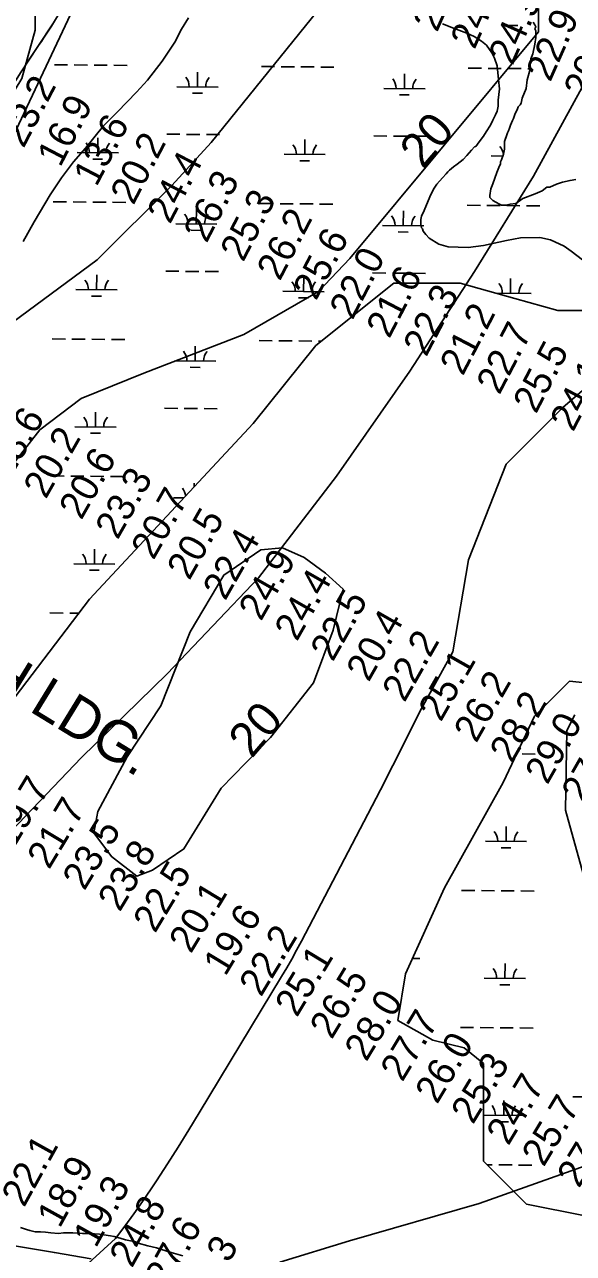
# Model space of a CAD drawing. Extents: x 3271442 to 3309282, y 752266 to 777610.
# Drawn here: x 3288344 to 3289675, y 766109 to 769092 of the extents above; entities that cross this region are included whole.
import ezdxf

# ---------------------------------------------------------------- set-up
doc = ezdxf.new("R2010")
doc.units = 0
for name, color, linetype in [('V-BORW-LINE', 7, 'Continuous'), ('V-RIVR-RANG', 7, 'Continuous'), ('V-SITE-VEGE', 7, 'Continuous'), ('V-TOPO-BNDY', 7, 'Continuous'), ('V-TOPO-GNAM-IDEN', 7, 'Continuous'), ('V-TOPO-MAJR', 7, 'Continuous'), ('V-TOPO-MINR', 7, 'Continuous'), ('V-TOPO-MINR-IDEN', 7, 'Continuous'), ('V-TOPO-SHOR', 7, 'Continuous'), ('V-WETL-SWMP', 7, 'Continuous')]:
    doc.layers.add(name, color=color, linetype=linetype)

msp = doc.modelspace()

# ---------------------------------------------------------------- linework, layer by layer
at = {"layer": 'V-BORW-LINE'}
msp.add_lwpolyline([(3288335.4, 768977.4), (3288374.1, 769036.9), (3288413.6, 769096.1)], dxfattribs=at)
msp.add_spline([(3288895.6, 770368.3), (3288948.3, 770351.6), (3288945.9, 770275), (3288924, 770188.3), (3288802.1, 769884.9), (3288721.3, 769763), (3288606.3, 769551.5), (3288546.8, 769390.6), (3288519.5, 769311.8), (3288413.6, 769096.1), (3288335.4, 768977.4), (3288158.1, 768604.9), (3288099.8, 768456.5), (3288026, 768297.5), (3287981.6, 768216.1), (3287877.7, 767982.7), (3287716.3, 767675.7), (3287537.8, 767414.3), (3287422.2, 767213.6), (3287384.9, 767134.6), (3287323.6, 766984.2), (3287210.2, 766750.6), (3287152.6, 766578.2), (3287021.4, 766252.5), (3286920.2, 766027.8), (3286882.6, 765970.8), (3286824.9, 765909.7), (3286802.9, 765958.5), (3286799.6, 766005.8), (3286860.6, 766282.5), (3286933.4, 766428.6), (3286988.8, 766593.1), (3287018.1, 766670), (3287095, 766821.6), (3287179.4, 766950.5), (3287250.7, 767111.3), (3287335.8, 767252.7), (3287403.7, 767429.9), (3287490.7, 767568.5), (3287565.1, 767720.2), (3287607.6, 767799.9), (3287741.7, 767983.4), (3287810, 768125.6), (3287888.2, 768245.2), (3287960, 768401.3), (3288128.1, 768810.5), (3288156.9, 768885.7), (3288329.3, 769264.9), (3288408.3, 769413.8), (3288665.3, 769952.6), (3288824.1, 770225.2), (3288895.6, 770368.3)], degree=3, dxfattribs=at)
at = {"layer": 'V-SITE-VEGE'}
for points in [[(3288340.3, 768565.6), (3288366.9, 768613.1), (3288405.5, 768679), (3288433.4, 768719.8), (3288462.6, 768759.4), (3288491.8, 768792.3), (3288535.6, 768846.3), (3288568.8, 768880.5), (3288615.2, 768927.9), (3288641.8, 768956.9), (3288677.6, 769003), (3288708.2, 769049.1), (3288724.2, 769080.8), (3288741.4, 769108.5)], [(3289357.2, 769094.2), (3289383.6, 769083.6), (3289416.5, 769071.6)], [(3289416.5, 769071.6), (3289433.7, 769063.6), (3289452.1, 769051.6), (3289464, 769042.3), (3289477.1, 769023.8), (3289483.7, 769010.5), (3289490.2, 768992), (3289492.8, 768959), (3289495.3, 768936.5), (3289492.6, 768908.7), (3289492.5, 768894.2), (3289489.8, 768882.3), (3289485.8, 768873.1), (3289479.2, 768859.9), (3289473.8, 768848), (3289463.2, 768832.2), (3289456.6, 768821.7), (3289445.9, 768807.2), (3289438, 768796.6), (3289435.3, 768795.3), (3289427.4, 768787.4), (3289416.7, 768774.2), (3289407.5, 768765), (3289392.9, 768753.2), (3289383.6, 768746.6), (3289374.3, 768738.7), (3289370.3, 768734.8), (3289366.4, 768729.5), (3289357.1, 768720.3), (3289343.8, 768704.5), (3289335.8, 768692.6), (3289326.5, 768674.2), (3289313.2, 768641.2), (3289306.5, 768626.7), (3289305.1, 768618.7), (3289305.1, 768605.5), (3289306.4, 768601.6), (3289306.4, 768598.9), (3289309, 768596.3), (3289310.3, 768591), (3289316.9, 768583), (3289324.8, 768573.7), (3289348.5, 768559.1), (3289371, 768552.4), (3289419.9, 768550.9), (3289456.9, 768556.1), (3289512.4, 768567.7), (3289546.8, 768574.2), (3289593.1, 768575.4), (3289619.5, 768570), (3289652.4, 768554), (3289669.6, 768542), (3289697.2, 768520.8)], [(3288727.4, 766103.6), (3288699.7, 766111.7), (3288673.3, 766119.7), (3288664, 766122.4), (3288642.9, 766127.7), (3288619.1, 766134.4), (3288612.6, 766137.1), (3288588.8, 766142.5), (3288575.6, 766146.5), (3288561.1, 766150.5), (3288551.8, 766151.9), (3288536, 766154.6), (3288525.4, 766155.9), (3288501.6, 766157.3), (3288484.4, 766157.4), (3288460.7, 766158.8), (3288438.2, 766158.9), (3288426.3, 766157.6), (3288407.8, 766159), (3288394.6, 766160.4), (3288382.7, 766161.8), (3288369.5, 766161.8), (3288356.3, 766164.5), (3288348.4, 766167.2), (3288333.9, 766172.5)], [(3288102.8, 766104.4), (3288108.8, 766110.3), (3288113.7, 766113.2), (3288116.7, 766116.2), (3288125.6, 766123), (3288130.5, 766126), (3288137.4, 766130.8), (3288142.3, 766132.8), (3288148.3, 766136.7), (3288151.2, 766137.7), (3288154.2, 766139.6), (3288158.1, 766142.6), (3288167, 766145.5), (3288171, 766146.4), (3288179.6, 766147.6), (3288226.1, 766150.7), (3288300.1, 766131), (3288416.1, 766111.2), (3288504.9, 766096.4)]]:
    msp.add_lwpolyline(points, dxfattribs=at)
at = {"layer": 'V-TOPO-BNDY'}
for p, q in [((3289578, 768724), (3289695.4, 768938.5)), ((3289435.2, 768493.1), (3289578, 768724)), ((3289278.3, 768251), (3289435.2, 768493.1)), ((3289100, 767996), (3289278.3, 768251)), ((3288910.9, 767749.4), (3289100, 767996)), ((3288689.6, 767516.4), (3288910.9, 767749.4)), ((3288482.2, 767312.8), (3288689.6, 767516.4)), ((3288294.5, 767116.4), (3288482.2, 767312.8))]:
    msp.add_line(p, q, dxfattribs=at)
at = {"layer": 'V-TOPO-MAJR'}
for points in [[(3289757.2, 766817.5), (3289655.9, 767185.1), (3289659.1, 767378.4), (3289678.6, 767417)], [(3288962.8, 766087.7), (3289131.4, 766139.7), (3289446.4, 766230.1), (3289731.1, 766331.5)]]:
    msp.add_lwpolyline(points, dxfattribs=at)
at = {"layer": 'V-TOPO-MINR'}
for points in [[(3287844.8, 768505.2), (3287945.7, 768641.1), (3288047.6, 768731.8), (3288186.8, 768817), (3288288.6, 768880.9), (3288336.9, 768961), (3288369.3, 769078.5), (3288369.7, 769249.7), (3288364.8, 769436.8), (3288317.2, 769634.8), (3288285.3, 769736.5), (3288285.8, 769912.9), (3288318.6, 770223), (3288329.8, 770404.8), (3288357.2, 770666.7), (3288368.3, 770853.9), (3288427.5, 771014.1), (3288556.4, 771249.1), (3288741.7, 771521.2)], [(3289086.7, 769166), (3288796.1, 768805.7), (3288700.8, 768701.5), (3288519.9, 768521.4), (3288315.3, 768369.9)], [(3288314.4, 768023.2), (3288381.2, 768108.5), (3288481.1, 768184.3), (3288633.2, 768245.7), (3288875.7, 768340.1), (3289056.4, 768444.1), (3289132.6, 768524.7), (3289590, 769074.5), (3289590.1, 769131.5)], [(3289306, 767432), (3289382, 767569.4), (3289420.6, 767792.5), (3289511.4, 768025), (3289649.5, 768162.4), (3289725.6, 768228.7)], [(3288091.7, 765713.5), (3288564.5, 766145.5), (3288586.9, 766175.1), (3288608.9, 766205.1), (3288630.1, 766235.5), (3288650.9, 766266.3), (3288663.6, 766285.6), (3288690.2, 766326.4), (3288716.4, 766367.4), (3288742.1, 766408.8), (3288767.5, 766450.3), (3288966.9, 766781.3), (3288979.4, 766802.4), (3288991.6, 766823.7), (3289003.4, 766845.2), (3289015, 766866.9), (3289176.5, 767175.5), (3289207, 767234.3), (3289237.1, 767293.3), (3289266.8, 767352.5), (3289296.1, 767411.8), (3289306, 767432)]]:
    msp.add_lwpolyline(points, dxfattribs=at)
msp.add_lwpolyline([(3288521.4, 767182), (3288511.7, 767129.8), (3288554.3, 767072.7), (3288616, 767025), (3288654, 767039.2), (3288730.1, 767091.3), (3288820.7, 767238.3), (3288939.8, 767361.5), (3289044.6, 767494.2), (3289092.4, 767622.3), (3289116.4, 767722), (3289073.7, 767760.1), (3289021.6, 767798.2), (3288969.4, 767822.1), (3288917.1, 767817.5), (3288826.8, 767756), (3288745.7, 767618.4), (3288674, 767438.1), (3288592.9, 767314.8)], close=True, dxfattribs=at)
at = {"layer": 'V-TOPO-SHOR'}
for points in [[(3289576.9, 769098.4), (3289581.6, 769091.4), (3289583.9, 769086.7), (3289581.6, 769082), (3289583.9, 769077.3), (3289583.8, 769060.9), (3289581.4, 769044.5), (3289576.6, 769021.1), (3289571.9, 769009.4), (3289569.5, 768997.7), (3289569.5, 768993.1), (3289569.5, 768983.7), (3289562.3, 768958), (3289559.9, 768936.9), (3289550.5, 768913.5), (3289548.1, 768901.8), (3289545.7, 768897.1), (3289541, 768892.5), (3289538.6, 768885.4), (3289533.9, 768876.1), (3289529.2, 768864.4), (3289526.8, 768859.7), (3289522.1, 768848), (3289519.7, 768841), (3289517.4, 768834), (3289515, 768829.3), (3289512.6, 768822.3), (3289507.9, 768808.3), (3289507.8, 768789.5), (3289505.4, 768777.8), (3289500.7, 768763.8), (3289498.3, 768759.1), (3289498.3, 768754.4), (3289493.6, 768745.1), (3289488.9, 768733.4), (3289479.4, 768705.3), (3289474.7, 768693.6)], [(3289474.7, 768693.6), (3289472.3, 768677.2), (3289472.3, 768672.5), (3289479.3, 768665.5), (3289486.3, 768660.8), (3289495.6, 768656), (3289500.3, 768653.7), (3289505, 768653.7), (3289512, 768653.6), (3289521.4, 768655.9), (3289535.4, 768658.2), (3289551.9, 768669.9), (3289582.4, 768681.5), (3289598.8, 768688.4), (3289610.5, 768697.8), (3289617.6, 768697.7), (3289634, 768704.7), (3289648.1, 768709.3), (3289666.8, 768714), (3289680.9, 768716.2)]]:
    msp.add_lwpolyline(points, dxfattribs=at)
at = {"layer": 'V-WETL-SWMP'}
for p, q in [((3287529.8, 767152.5), (3289200.9, 770701.5)), ((3289515.7, 769090.1), (3289539.6, 769089.9)), ((3289576.9, 769098.4), (3289581.6, 769091.4)), ((3289583.9, 769086.7), (3289581.5, 769082)), ((3289581.5, 769082), (3289583.9, 769077.3)), ((3289581.6, 769091.4), (3289583.9, 769086.7)), ((3289583.8, 769060.9), (3289581.4, 769044.5)), ((3289583.9, 769077.3), (3289583.8, 769060.9)), ((3289576.6, 769021.1), (3289571.9, 769009.4)), ((3289581.4, 769044.5), (3289576.6, 769021.1)), ((3288416.2, 768994.5), (3288448.2, 768994.3)), ((3288464.2, 768994.1), (3288496.2, 768993.9)), ((3288512.2, 768993.7), (3288544.2, 768993.5)), ((3288560.2, 768993.3), (3288592.2, 768993.1)), ((3288918.1, 768990.4), (3288950.1, 768990.1)), ((3288966.1, 768990), (3288998.1, 768989.7)), ((3289014.1, 768989.6), (3289046.1, 768989.3)), ((3289062.1, 768989.2), (3289094.1, 768988.9)), ((3289571.9, 769009.4), (3289569.5, 768997.7)), ((3289569.5, 768997.7), (3289569.5, 768993.1)), ((3289569.5, 768993.1), (3289569.5, 768983.7)), ((3288763.1, 768940.9), (3288763.3, 768976.9)), ((3289264.9, 768936.8), (3289265.2, 768972.8)), ((3289419.9, 768986.3), (3289451.9, 768986)), ((3289467.9, 768985.9), (3289499.9, 768985.6)), ((3289515.9, 768985.5), (3289547.9, 768985.2)), ((3289569.5, 768983.7), (3289562.3, 768958)), ((3289563.9, 768985.1), (3289569.5, 768985)), ((3288713.1, 768941.3), (3288813.1, 768940.5)), ((3289214.9, 768937.2), (3289314.9, 768936.4)), ((3289559.9, 768936.9), (3289550.5, 768913.5)), ((3289562.3, 768958), (3289559.9, 768936.9)), ((3288750.9, 768925.6), (3288774.9, 768925.4)), ((3289252.8, 768921.5), (3289276.8, 768921.3)), ((3289548.1, 768901.8), (3289545.7, 768897.1)), ((3289550.5, 768913.5), (3289548.1, 768901.8)), ((3289533.9, 768876.1), (3289529.2, 768864.4)), ((3289538.6, 768885.4), (3289533.9, 768876.1)), ((3289541, 768892.4), (3289538.6, 768885.4)), ((3289545.7, 768897.1), (3289541, 768892.4)), ((3289519.7, 768841), (3289517.4, 768834)), ((3289522.1, 768848), (3289519.7, 768841)), ((3289526.8, 768859.7), (3289522.1, 768848)), ((3289529.2, 768864.4), (3289526.8, 768859.7)), ((3288521.3, 768781.1), (3288521.6, 768817)), ((3288688.7, 768826.1), (3288720.7, 768825.8)), ((3288736.7, 768825.7), (3288768.7, 768825.4)), ((3288784.7, 768825.3), (3288816.7, 768825)), ((3289023.1, 768776.9), (3289023.4, 768812.9)), ((3289190.6, 768822), (3289222.6, 768821.7)), ((3289238.6, 768821.6), (3289270.6, 768821.3)), ((3289286.6, 768821.2), (3289318.6, 768820.9)), ((3289515, 768829.3), (3289507.9, 768808.2)), ((3289517.4, 768834), (3289515, 768829.3)), ((3288471.3, 768781.5), (3288571.3, 768780.6)), ((3289507.8, 768789.5), (3289505.4, 768777.8)), ((3289507.9, 768808.2), (3289507.8, 768789.5)), ((3288509.1, 768765.7), (3288533.1, 768765.5)), ((3288973.1, 768777.3), (3289073.1, 768776.5)), ((3289011, 768761.6), (3289035, 768761.4)), ((3289475, 768773.2), (3289503.8, 768773)), ((3289498.3, 768754.4), (3289493.6, 768745.1)), ((3289500.7, 768763.8), (3289498.3, 768759.1)), ((3289498.3, 768759.1), (3289498.3, 768754.4)), ((3289505.4, 768777.8), (3289500.7, 768763.8)), ((3289488.9, 768733.4), (3289479.4, 768705.3)), ((3289493.6, 768745.1), (3289488.9, 768733.4)), ((3289474.7, 768693.6), (3289472.3, 768677.2)), ((3289479.4, 768705.3), (3289474.7, 768693.6)), ((3289598.8, 768688.4), (3289610.5, 768697.8)), ((3289610.5, 768697.8), (3289617.6, 768697.7)), ((3289617.6, 768697.7), (3289634, 768704.7)), ((3289634, 768704.7), (3289648.1, 768709.3)), ((3289648.1, 768709.3), (3289666.8, 768714)), ((3289666.8, 768714), (3289680.9, 768716.2)), ((3288413.4, 768661.9), (3288445.4, 768661.6)), ((3288461.4, 768661.5), (3288493.4, 768661.2)), ((3288509.4, 768661.1), (3288541.4, 768660.8)), ((3289472.3, 768677.2), (3289472.2, 768672.5)), ((3289472.2, 768672.5), (3289479.2, 768665.5)), ((3289479.2, 768665.5), (3289486.3, 768660.8)), ((3289535.4, 768658.2), (3289551.9, 768669.9)), ((3289551.9, 768669.9), (3289582.4, 768681.5)), ((3289582.4, 768681.5), (3289598.8, 768688.4)), ((3288557.4, 768660.7), (3288589.4, 768660.4)), ((3288760.3, 768608.3), (3288760.6, 768644.3)), ((3288915.3, 768657.7), (3288947.3, 768657.5)), ((3288963.3, 768657.3), (3288995.3, 768657.1)), ((3289011.3, 768656.9), (3289043.3, 768656.7)), ((3289059.3, 768656.5), (3289091.3, 768656.3)), ((3289262.2, 768604.1), (3289262.5, 768640.1)), ((3289417.2, 768653.6), (3289449.2, 768653.3)), ((3289465.2, 768653.2), (3289497.2, 768652.9)), ((3289486.3, 768660.8), (3289495.6, 768656)), ((3289495.6, 768656), (3289500.3, 768653.7)), ((3289500.3, 768653.7), (3289505, 768653.7)), ((3289505, 768653.7), (3289512, 768653.6)), ((3289512, 768653.6), (3289521.4, 768655.9)), ((3289513.2, 768652.8), (3289545.2, 768652.5)), ((3289521.4, 768655.9), (3289535.4, 768658.2)), ((3289561.2, 768652.4), (3289593.2, 768652.1)), ((3288710.3, 768608.7), (3288810.3, 768607.9)), ((3289212.2, 768604.5), (3289312.2, 768603.7)), ((3288748.2, 768592.9), (3288772.2, 768592.7)), ((3289250.1, 768588.8), (3289274.1, 768588.6)), ((3288518.5, 768448.4), (3288518.8, 768484.4)), ((3288686, 768493.4), (3288718, 768493.2)), ((3288734, 768493), (3288766, 768492.8)), ((3288782, 768492.6), (3288814, 768492.4)), ((3289187.8, 768489.3), (3289219.8, 768489)), ((3289235.8, 768488.9), (3289267.8, 768488.6)), ((3289283.8, 768488.5), (3289315.8, 768488.3)), ((3289020.4, 768444.3), (3289020.7, 768480.3)), ((3289239.3, 768464.8), (3289050, 768313.3)), ((3289400.2, 768464.8), (3289239.3, 768464.8)), ((3289532.8, 768427), (3289400.2, 768464.8)), ((3289522.3, 768440.1), (3289522.6, 768476.1)), ((3288468.5, 768448.8), (3288568.5, 768448)), ((3288506.4, 768433.1), (3288530.4, 768432.9)), ((3288970.4, 768444.7), (3289070.4, 768443.8)), ((3289008.3, 768428.9), (3289032.3, 768428.7)), ((3289485.7, 768440.4), (3289572.3, 768439.7)), ((3289636.9, 768398.5), (3289532.8, 768427)), ((3289807.3, 768398.5), (3289636.9, 768398.5)), ((3288410.7, 768329.2), (3288442.7, 768328.9)), ((3288458.7, 768328.8), (3288490.7, 768328.5)), ((3288506.7, 768328.4), (3288538.7, 768328.1)), ((3288554.7, 768328), (3288586.7, 768327.8)), ((3288757.6, 768275.6), (3288757.9, 768311.6)), ((3289050, 768313.3), (3288898.5, 768123.8)), ((3288912.6, 768325.1), (3288944.6, 768324.8)), ((3288960.6, 768324.7), (3288992.6, 768324.4)), ((3289008.6, 768324.3), (3289040.6, 768324)), ((3289056.6, 768323.9), (3289063.2, 768323.8)), ((3288707.6, 768276), (3288807.6, 768275.2)), ((3288745.4, 768260.3), (3288769.4, 768260.1)), ((3288683.2, 768160.8), (3288715.2, 768160.5)), ((3288731.2, 768160.4), (3288763.2, 768160.1)), ((3288779.2, 768160), (3288811.2, 768159.7)), ((3288515.8, 768115.7), (3288516.1, 768151.7)), ((3288465.8, 768116.1), (3288565.8, 768115.3)), ((3288898.5, 768123.8), (3288501, 767697.4)), ((3288503.6, 768100.4), (3288527.6, 768100.2)), ((3288407.9, 767996.5), (3288439.9, 767996.3)), ((3288455.9, 767996.1), (3288487.9, 767995.9)), ((3288503.9, 767995.7), (3288535.9, 767995.5)), ((3288551.9, 767995.4), (3288583.9, 767995.1)), ((3288755.1, 767969.9), (3288755.1, 767978.9)), ((3288704.8, 767943.3), (3288730.1, 767943.1)), ((3288513, 767783.1), (3288513.3, 767819.1)), ((3288463, 767783.5), (3288563, 767782.6)), ((3288500.9, 767767.7), (3288524.9, 767767.5)), ((3288501, 767697.4), (3288292.7, 767422.7)), ((3288405.2, 767663.9), (3288437.2, 767663.6)), ((3288453.2, 767663.5), (3288475.1, 767663.3)), ((3289580.1, 767413.2), (3289665.3, 767498.5)), ((3289665.3, 767498.5), (3289750.5, 767489)), ((3289504.4, 767252.2), (3289580.1, 767413.2)), ((3289550.2, 767321.8), (3289582.2, 767321.5)), ((3289362.4, 766996.3), (3289504.4, 767252.2)), ((3289511.3, 767109.5), (3289511.6, 767145.5)), ((3289461.3, 767109.9), (3289561.3, 767109.1)), ((3289499.2, 767094.1), (3289523.2, 767093.9)), ((3289267.7, 766787.9), (3289362.4, 766996.3)), ((3289403.5, 766990.3), (3289435.5, 766990)), ((3289451.5, 766989.9), (3289483.5, 766989.6)), ((3289499.5, 766989.5), (3289531.5, 766989.2)), ((3289547.5, 766989.1), (3289579.5, 766988.8)), ((3289284.6, 766825.1), (3289302.1, 766824.9)), ((3289508.6, 766776.8), (3289508.9, 766812.8)), ((3289248.8, 766674.2), (3289267.7, 766787.9)), ((3289458.6, 766777.2), (3289558.6, 766776.4)), ((3289496.5, 766761.5), (3289520.5, 766761.3)), ((3289334, 766626.9), (3289248.8, 766674.2)), ((3289400.8, 766657.6), (3289432.8, 766657.3)), ((3289448.8, 766657.2), (3289480.8, 766657)), ((3289496.8, 766656.8), (3289528.8, 766656.6)), ((3289544.8, 766656.4), (3289576.8, 766656.2)), ((3289409.7, 766607.9), (3289334, 766626.9)), ((3289457, 766570), (3289409.7, 766607.9)), ((3289457, 766333.2), (3289457, 766570)), ((3289673.3, 766489.2), (3289705.3, 766488.9)), ((3289505.9, 766444.1), (3289506.2, 766480.1)), ((3289457, 766444.5), (3289555.9, 766443.7)), ((3289493.7, 766428.8), (3289517.7, 766428.6)), ((3289561.2, 766228.9), (3289457, 766333.2)), ((3289465.8, 766324.4), (3289478, 766324.3)), ((3289494, 766324.2), (3289526, 766323.9)), ((3289542, 766323.8), (3289574, 766323.5)), ((3289703.1, 766200.5), (3289561.2, 766228.9))]:
    msp.add_line(p, q, dxfattribs=at)
for centre, start, end in [((3288707.8, 768941.9), 358.7563, 40.2999), ((3288818.3, 768940.9), 138.7563, 180.2999), ((3289209.7, 768937.7), 358.7563, 40.2999), ((3289320.2, 768936.8), 138.7563, 180.2999), ((3288466, 768782), 358.7563, 40.2999), ((3288576.5, 768781.1), 138.7563, 180.2999), ((3288967.9, 768777.8), 358.7563, 40.2999), ((3289078.4, 768776.9), 138.7563, 180.2999), ((3289469.8, 768773.7), 4.3009, 40.2999), ((3288705.1, 768609.2), 358.7563, 40.2999), ((3288815.6, 768608.3), 138.7563, 180.2999), ((3289207, 768605.1), 358.7563, 40.2999), ((3289317.4, 768604.1), 138.7563, 180.2999), ((3288463.3, 768449.3), 358.7563, 40.2999), ((3288573.8, 768448.4), 138.7563, 180.2999), ((3288965.2, 768445.2), 358.7563, 40.2999), ((3289075.7, 768444.3), 138.7563, 180.2999), ((3289467.1, 768441), 358.7563, 40.2999), ((3289577.5, 768440.1), 138.7563, 180.2999), ((3288702.3, 768276.5), 358.7563, 40.2999), ((3288812.8, 768275.6), 138.7563, 180.2999), ((3288460.5, 768116.7), 358.7563, 40.2999), ((3288571, 768115.7), 138.7563, 180.2999), ((3288699.6, 767943.9), 6.6876, 40.2999), ((3288457.8, 767784), 358.7563, 40.2999), ((3288568.3, 767783.1), 138.7563, 180.2999), ((3289456.1, 767110.4), 358.7563, 40.2999), ((3289566.6, 767109.5), 138.7563, 180.2999), ((3289453.4, 766777.7), 358.7563, 40.2999), ((3289563.8, 766776.8), 138.7563, 180.2999), ((3289450.6, 766445.1), 358.7563, 40.2999), ((3289561.1, 766444.2), 138.7563, 180.2999)]:
    msp.add_arc(centre, 35.2, start, end, dxfattribs=at)

# ---------------------------------------------------------------- texts
at = {"layer": 'V-RIVR-RANG'}
for s, rotation, p in [('23.5', 66.1083, (3289344.2, 769071.7)), ('24.6', 66.1083, (3289435, 769029.8)), ('24.9', 66.1083, (3289527.2, 768990.9)), ('22.9', 66.1083, (3289618.7, 768950.7)), ('20.6', 66.1083, (3289709.6, 768908.9)), ('23.2', 62.4383, (3288341.5, 768790.1)), ('16.9', 62.4383, (3288430.2, 768743.8)), ('13.6', 62.4383, (3288518.2, 768696.4)), ('20.2', 62.4383, (3288607.8, 768652)), ('24.4', 62.4383, (3288696.6, 768605.9)), ('26.3', 62.4383, (3288785.3, 768559.9)), ('25.3', 62.4383, (3288874.1, 768513.8)), ('26.2', 62.4383, (3288962.9, 768467.7)), ('25.6', 62.4383, (3289050.8, 768420.1)), ('22.0', 62.4383, (3289139, 768373.1)), ('21.6', 62.4383, (3289228.3, 768327.9)), ('22.3', 62.4383, (3289317.9, 768283.5)), ('21.2', 62.4383, (3289406.7, 768237.5)), ('22.7', 62.4383, (3289495.4, 768191.4)), ('25.5', 62.4383, (3289584.2, 768145.4)), ('24.1', 62.4383, (3289674.1, 768101.4)), ('23.6', 60.2783, (3288307.7, 767986.2)), ('20.2', 60.2783, (3288395.5, 767938.4)), ('20.6', 60.2783, (3288481.6, 767887.5)), ('23.3', 60.2783, (3288569.5, 767839.7)), ('20.7', 60.2783, (3288656.5, 767790.3)), ('20.5', 60.2783, (3288743.4, 767741)), ('22.4', 60.2783, (3288830.4, 767691.6)), ('24.9', 60.2783, (3288917.2, 767642)), ('24.4', 60.2783, (3289004.3, 767592.9)), ('22.5', 60.2783, (3289091.3, 767543.5)), ('20.4', 60.2783, (3289178.3, 767494.2)), ('22.2', 60.2783, (3289265.2, 767444.8)), ('25.1', 60.2783, (3289353.4, 767397.5)), ('26.2', 60.2783, (3289439.2, 767346.1)), ('28.2', 60.2783, (3289526.1, 767296.7)), ('29.0', 60.2783, (3289611.7, 767244.9)), ('27.7', 60.2783, (3289700.1, 767198)), ('19.7', 58.8083, (3288317.6, 767090.9)), ('21.7', 58.8083, (3288403.3, 767039.3)), ('23.5', 58.8083, (3288489, 766987.7)), ('23.8', 58.8083, (3288574.7, 766936.2)), ('22.5', 58.8083, (3288660.3, 766884.6)), ('20.1', 58.8083, (3288747.2, 766835)), ('19.6', 58.8083, (3288830.7, 766779.8)), ('22.2', 58.8083, (3288917.3, 766729.8)), ('25.1', 58.8083, (3289004.2, 766680.3)), ('26.5', 58.8083, (3289088.7, 766626.6)), ('28.0', 58.8083, (3289172.8, 766572.6)), ('27.7', 58.8083, (3289260, 766523.5)), ('26.0', 58.8083, (3289344.2, 766469.4)), ('25.3', 58.8083, (3289431.3, 766420.3)), ('24.7', 58.8083, (3289517, 766368.7)), ('25.7', 58.8083, (3289602.7, 766317.1)), ('27.4', 58.8083, (3289688.3, 766265.6)), ('22.1', 60.9183, (3288342.7, 766219)), ('18.9', 60.9183, (3288428.9, 766168.3)), ('19.3', 60.9183, (3288516.6, 766120.2)), ('24.8', 60.9183, (3288604.1, 766071.8)), ('27.6', 60.9183, (3288690.7, 766021.8)), ('28.3', 60.9183, (3288779.1, 765975))]:
    msp.add_text(s, height=67, rotation=rotation, dxfattribs=at).set_placement(p)
at = {"layer": 'V-TOPO-GNAM-IDEN'}
msp.add_text('ARBROTH LDG.', height=100, rotation=328.5165, dxfattribs=at).set_placement((3287762.9, 767788.2))
at = {"layer": 'V-TOPO-MINR-IDEN'}
for p in [(3289309.8, 768739.4), (3288894.6, 767308.9)]:
    msp.add_text('20', height=83, rotation=49.3179, dxfattribs=at).set_placement(p)

doc.saveas('drawing.dxf')
